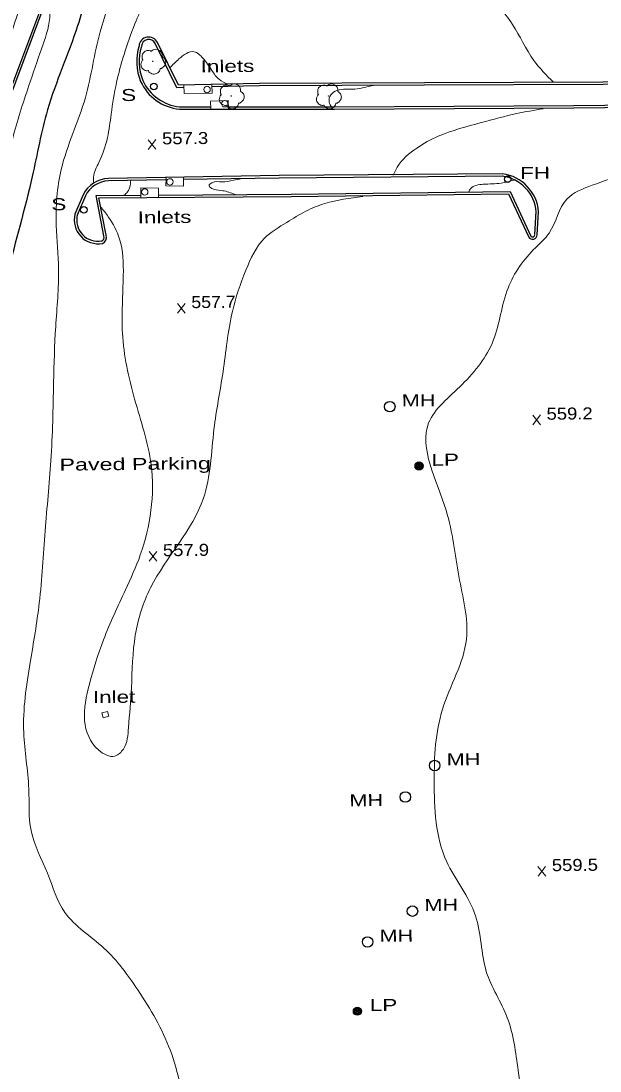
# Model space of a CAD drawing. Extents: x 2361708 to 2370558, y 6977955 to 6991887.
# Drawn here: x 2367134.3 to 2367365.9, y 6987949.5 to 6988369.3 of the extents above; entities that cross this region are included whole.
import ezdxf

# ---------------------------------------------------------------- set-up
doc = ezdxf.new("R2010")
doc.units = 0
doc.header["$LTSCALE"] = 1.9
for name, color, linetype, lineweight in [('2', 7, 'Continuous', 25), ('20', 7, 'Continuous', 25), ('21', 7, 'Continuous', 25), ('29', 7, 'Continuous', 13), ('31', 7, 'Continuous', 13), ('35', 7, 'Continuous', 13), ('9', 7, 'Continuous', 13)]:
    doc.layers.add(name, color=color, linetype=linetype, lineweight=lineweight)

msp = doc.modelspace()

# ---------------------------------------------------------------- linework, layer by layer
at = {"layer": '2'}
for p, q in [((2367197.63, 6988335), (2367210.2, 6988335)), ((2367192.098, 6988305.766), (2367169.31, 6988305.399)), ((2367159.143, 6988299.813), (2367155.857, 6988292.05)), ((2367160.026, 6988299.441), (2367156.74, 6988291.679)), ((2367339.763, 6988283.921), (2367340.365, 6988293.107)), ((2367340.724, 6988283.859), (2367341.326, 6988293.046))]:
    msp.add_line(p, q, dxfattribs=at)
for points in [[(2366990.534, 6987972.151), (2367017.513, 6988043.782), (2367051.074, 6988132.105), (2367082.176, 6988215.105), (2367114.063, 6988299.583), (2367141.754, 6988373.12), (2367162.848, 6988428.504)], [(2366991.437, 6987971.81), (2367018.407, 6988043.44), (2367051.967, 6988131.764), (2367083.079, 6988214.764), (2367114.966, 6988299.242), (2367142.648, 6988372.779), (2367163.742, 6988428.162)], [(2367199.507, 6988342.699), (2367196.647, 6988342.631), (2367187.958, 6988360.299)], [(2367511.581, 6988359.52), (2367516.56, 6988350.257), (2367508.98, 6988346.064), (2367448.31, 6988345.707), (2367367.074, 6988344.893), (2367295.604, 6988344.563), (2367229.662, 6988344.366), (2367197.238, 6988343.607), (2367188.825, 6988360.728)], [(2367512.427, 6988359.978), (2367517.854, 6988349.879), (2367509.229, 6988345.107), (2367448.319, 6988344.747), (2367367.083, 6988343.934), (2367295.603, 6988343.603), (2367229.672, 6988343.406), (2367210.615, 6988342.955)], [(2367197.629, 6988334.04), (2367259.712, 6988334.051), (2367355.391, 6988334.602), (2367454.586, 6988335.626), (2367509.657, 6988335.841)], [(2367217.181, 6988335.006), (2367259.713, 6988335.011), (2367355.382, 6988335.562), (2367454.577, 6988336.586), (2367509.658, 6988336.801)], [(2367326.911, 6988308.22), (2367237.554, 6988307.469), (2367169.291, 6988306.359)], [(2367326.92, 6988307.26), (2367237.563, 6988306.509), (2367199.177, 6988305.883)], [(2367189.205, 6988299.729), (2367242.364, 6988300.094), (2367329.949, 6988301.138), (2367338.208, 6988283.316)], [(2367167.399, 6988283.45), (2367164.286, 6988299.561), (2367182.135, 6988299.681)], [(2367168.337, 6988283.629), (2367165.445, 6988298.612), (2367242.374, 6988299.134), (2367329.338, 6988300.172), (2367337.343, 6988282.907)]]:
    msp.add_lwpolyline(points, dxfattribs=at)
for centre, radius, start, end in [((2367185.344, 6988359.036), 3.87, 25.92037, 175.38175), ((2367185.344, 6988359.036), 2.909, 25.92037, 175.38175), ((2367201.467, 6988353.109), 20.931, 162.65759, 202.30958), ((2367201.467, 6988353.109), 19.971, 162.65759, 202.30958), ((2367199.565, 6988353.142), 19.199, 204.55555, 264.21291), ((2367199.565, 6988353.142), 18.239, 204.55555, 264.21291), ((2367169.606, 6988294.734), 11.63, 91.55027, 154.10771), ((2367169.606, 6988294.734), 10.67, 91.55027, 154.10771), ((2367324.711, 6988291.695), 15.71, 4.64842, 82.4161), ((2367324.711, 6988291.695), 16.67, 4.64842, 82.4161), ((2367165.06, 6988289.731), 9.491, 165.85324, 280.67736), ((2367165.06, 6988289.731), 8.531, 165.85324, 280.67736), ((2367338.905, 6988283.837), 1.818, 210.75069, 0.71398), ((2367338.905, 6988283.837), 0.858, 210.75069, 0.71398), ((2367165.912, 6988282.803), 1.604, 290.69957, 18.81189), ((2367165.912, 6988282.803), 2.564, 290.69957, 18.81189)]:
    msp.add_arc(centre, radius, start, end, dxfattribs=at)
at = {"layer": '20'}
for centre, radius in [((2367328.951, 6988306.079), 1.3), ((2367281.775, 6988215.115), 2.1), ((2367293.472, 6988191.376), 1.6), ((2367293.472, 6988191.376), 1.3), ((2367293.472, 6988191.376), 1), ((2367293.472, 6988191.376), 0.539), ((2367293.472, 6988191.376), 0.192), ((2367299.732, 6988071.609), 2.1), ((2367288.011, 6988059.027), 2.1), ((2367290.846, 6988013.382), 2.1), ((2367272.902, 6988001.061), 2.1), ((2367268.806, 6987973.34), 1.6), ((2367268.806, 6987973.34), 1.3), ((2367268.806, 6987973.34), 1), ((2367268.806, 6987973.34), 0.539), ((2367268.806, 6987973.34), 0.192)]:
    msp.add_circle(centre, radius, dxfattribs=at)
at = {"layer": '21'}
for centre in [(2367187.392, 6988343.123), (2367159.41, 6988293.824)]:
    msp.add_circle(centre, 1.3, dxfattribs=at)
at = {"layer": '29'}
for centre in [(2367186.986, 6988353.17), (2367218.35, 6988339.318), (2367257.232, 6988339.298)]:
    msp.add_circle(centre, 0.1, dxfattribs=at)
for points in [[(2367183.021, 6988353.742), (2367183.04, 6988353.752), (2367182.96, 6988353.822), (2367182.724, 6988354.449), (2367182.762, 6988355.73), (2367183.65, 6988357.028), (2367184.955, 6988357.511), (2367186.077, 6988357.322), (2367186.308, 6988357.193), (2367186.378, 6988357.194), (2367186.428, 6988357.234), (2367186.775, 6988357.528), (2367187.64, 6988357.976), (2367188.851, 6988357.908), (2367189.967, 6988357.319), (2367190.701, 6988355.895), (2367190.709, 6988355.035)], [(2367190.699, 6988355.055), (2367191.839, 6988353.996), (2367192.124, 6988352.409), (2367191.417, 6988351.082), (2367190.762, 6988350.536), (2367190.094, 6988350.32), (2367189.944, 6988350.308), (2367189.925, 6988350.198), (2367189.603, 6988349.294), (2367188.064, 6988348.13), (2367186.172, 6988348.412), (2367185.273, 6988349.353), (2367185.201, 6988349.483), (2367185.082, 6988349.461), (2367183.87, 6988349.58), (2367182.6, 6988350.578), (2367182.255, 6988352.215), (2367182.625, 6988353.238), (2367182.951, 6988353.682), (2367183.021, 6988353.732)], [(2367214.384, 6988339.89), (2367214.404, 6988339.9), (2367214.324, 6988339.969), (2367214.087, 6988340.597), (2367214.125, 6988341.878), (2367215.013, 6988343.176), (2367216.318, 6988343.659), (2367217.44, 6988343.469), (2367217.671, 6988343.342), (2367217.741, 6988343.342), (2367217.791, 6988343.383), (2367218.138, 6988343.676), (2367219.004, 6988344.124), (2367220.215, 6988344.056), (2367221.33, 6988343.466), (2367222.064, 6988342.043), (2367222.072, 6988341.183)], [(2367253.266, 6988339.87), (2367253.286, 6988339.88), (2367253.205, 6988339.949), (2367252.969, 6988340.577), (2367253.007, 6988341.858), (2367253.895, 6988343.157), (2367255.2, 6988343.639), (2367256.322, 6988343.45), (2367256.554, 6988343.322), (2367256.624, 6988343.322), (2367256.673, 6988343.363), (2367257.02, 6988343.656), (2367257.886, 6988344.104), (2367259.097, 6988344.036), (2367260.213, 6988343.447), (2367260.946, 6988342.023), (2367260.954, 6988341.163)], [(2367222.062, 6988341.203), (2367223.202, 6988340.144), (2367223.487, 6988338.557), (2367222.78, 6988337.23), (2367222.125, 6988336.684), (2367221.457, 6988336.467), (2367221.307, 6988336.456), (2367221.288, 6988336.346), (2367220.967, 6988335.442), (2367219.428, 6988334.277), (2367217.535, 6988334.56), (2367216.636, 6988335.501), (2367216.565, 6988335.631), (2367216.445, 6988335.609), (2367215.234, 6988335.728), (2367213.965, 6988336.726), (2367213.619, 6988338.363), (2367213.989, 6988339.386), (2367214.315, 6988339.829), (2367214.384, 6988339.88)], [(2367260.944, 6988341.183), (2367262.084, 6988340.124), (2367262.369, 6988338.537), (2367261.662, 6988337.21), (2367261.007, 6988336.664), (2367260.339, 6988336.448), (2367260.189, 6988336.436), (2367260.171, 6988336.326), (2367259.849, 6988335.422), (2367258.31, 6988334.258), (2367256.417, 6988334.54), (2367255.518, 6988335.481), (2367255.447, 6988335.611), (2367255.327, 6988335.59), (2367254.116, 6988335.708), (2367252.846, 6988336.706), (2367252.501, 6988338.343), (2367252.871, 6988339.366), (2367253.197, 6988339.81), (2367253.266, 6988339.86)]]:
    msp.add_spline(points, degree=3, dxfattribs=at)
at = {"layer": '31'}
for p, q in [((2367188.261, 6988318), (2367185.144, 6988321.851)), ((2367185.181, 6988317.971), (2367188.224, 6988321.88)), ((2367199.995, 6988252.529), (2367196.878, 6988256.38)), ((2367196.915, 6988252.499), (2367199.958, 6988256.409)), ((2367342.057, 6988207.889), (2367338.94, 6988211.739)), ((2367338.977, 6988207.86), (2367342.019, 6988211.768)), ((2367188.598, 6988153.335), (2367185.482, 6988157.186)), ((2367185.519, 6988153.306), (2367188.562, 6988157.216)), ((2367344.175, 6988027.39), (2367341.058, 6988031.241)), ((2367341.095, 6988027.361), (2367344.138, 6988031.27))]:
    msp.add_line(p, q, dxfattribs=at)
at = {"layer": '31', "lineweight": 25}
msp.add_spline([(2367183.561, 6988442.011), (2367179.159, 6988431.649), (2367170.999, 6988413.74), (2367163.327, 6988390.777), (2367156.87, 6988367.314), (2367144.879, 6988333.768), (2367138.772, 6988307.159), (2367128.911, 6988268.353), (2367122.538, 6988233.921), (2367120.606, 6988212.041), (2367120.521, 6988209.52)], degree=3, dxfattribs=at)
at = {"layer": '35'}
for points in [[(2366919.636, 6987993.528), (2366927.167, 6988010.29), (2366937.718, 6988036.532), (2366950.048, 6988065.98), (2366961.305, 6988096.909), (2366970.939, 6988121.702), (2366980.833, 6988148.668), (2366989.976, 6988174.666), (2367002.438, 6988208.096), (2367015.546, 6988236.792), (2367028.125, 6988265.283), (2367038.578, 6988288.174), (2367046.53, 6988312.181), (2367054.463, 6988332.967), (2367061.626, 6988351.497), (2367071.689, 6988375.483), (2367082.335, 6988400.086), (2367094.561, 6988428.914), (2367105.87, 6988456.343), (2367117.947, 6988488.27), (2367128.435, 6988514.851), (2367137.43, 6988538.437), (2367145.823, 6988558.188), (2367156.081, 6988583.687), (2367169.644, 6988607.547), (2367182.788, 6988624.013)], [(2367199.307, 6988603.189), (2367204.892, 6988602.672), (2367206.857, 6988600.141), (2367205.394, 6988592.027), (2367201.179, 6988580.996), (2367195.114, 6988564.607), (2367189.798, 6988549.476), (2367179.648, 6988523.148), (2367173.936, 6988503.363), (2367169.592, 6988488.011), (2367161.956, 6988464.477), (2367156.011, 6988443.949), (2367151.52, 6988429.326), (2367147.845, 6988414.01), (2367141.964, 6988398.404), (2367136.102, 6988381.717), (2367130.23, 6988363.98), (2367123.995, 6988344.55), (2367118.13, 6988328.313), (2367112.805, 6988313.032), (2367108.211, 6988295.557), (2367106.564, 6988282.591), (2367106.873, 6988280.684)], [(2367347.304, 6988344.806), (2367339.37, 6988353.57), (2367330.873, 6988367.96), (2367318.512, 6988381.653), (2367305.811, 6988394.303), (2367302.646, 6988409.453), (2367310.243, 6988422.426), (2367327.659, 6988438.703), (2367337.705, 6988453.859), (2367352.465, 6988477.091), (2367363.067, 6988508.403), (2367372.244, 6988525.612), (2367383.465, 6988545.59), (2367390.364, 6988564.556), (2367390.823, 6988575.101), (2367388.496, 6988575.849)], [(2367256.214, 6988549.178), (2367265.097, 6988552.113), (2367270.616, 6988550.115), (2367274.671, 6988544.304), (2367274.391, 6988533.841), (2367267.076, 6988522.71), (2367257.077, 6988509.004), (2367246.966, 6988493.237), (2367239.341, 6988471.714), (2367230.913, 6988456.733), (2367220.383, 6988439.872), (2367215.135, 6988430.182), (2367205.06, 6988413.795), (2367192.18, 6988391.691), (2367183.77, 6988376.98), (2367179.833, 6988368.202), (2367175.47, 6988355.87), (2367172.467, 6988344.651), (2367170.327, 6988332.07), (2367168.836, 6988322.666), (2367165.42, 6988312.763), (2367163.255, 6988306.922), (2367163.348, 6988304.602)], [(2367219.993, 6988514.402), (2367223.924, 6988512.199), (2367225.343, 6988502.852), (2367217.797, 6988490.88), (2367209.959, 6988474.855), (2367200.736, 6988445.776), (2367191.453, 6988424.996), (2367180.067, 6988399.236), (2367165.913, 6988365.01), (2367160.003, 6988338.702), (2367150.355, 6988309.989), (2367148.359, 6988287.589), (2367149.255, 6988270.087), (2367148.144, 6988247.115), (2367147.307, 6988224.756), (2367146.224, 6988193.484), (2367143.901, 6988165.441), (2367141.565, 6988136.637), (2367137.942, 6988112.801), (2367135.328, 6988084.805), (2367137.393, 6988062.254), (2367138.292, 6988045.561), (2367144.845, 6988028.503), (2367151.824, 6988012.849), (2367167.451, 6987998.577), (2367181.01, 6987981.855), (2367193.919, 6987957.866), (2367201.496, 6987929.847), (2367209.224, 6987903.85), (2367214.483, 6987875.598), (2367219.983, 6987849.49), (2367226.546, 6987822.881), (2367229.709, 6987815.181), (2367237.924, 6987797.948), (2367245.266, 6987774.607), (2367249.768, 6987749.258), (2367251.204, 6987728.621), (2367252.159, 6987717.639), (2367249.976, 6987707.408), (2367248.643, 6987700.425)], [(2367145.501, 6988378.686), (2367145.739, 6988370.568), (2367142.467, 6988358.157), (2367137.425, 6988343.578), (2367130.831, 6988321.934), (2367125.926, 6988301.476), (2367119.431, 6988279.833), (2367115.023, 6988258.54), (2367106.408, 6988227.587), (2367102.682, 6988188.229), (2367094.858, 6988153.943), (2367089.196, 6988117.378), (2367084.613, 6988085.083), (2367086.282, 6988061.077), (2367083.386, 6988029.138), (2367082.048, 6988001.554), (2367079.637, 6987967.009), (2367079.404, 6987942.036), (2367080.967, 6987922.82), (2367080.771, 6987888.856), (2367080.046, 6987868.379), (2367079.06, 6987851.129), (2367079.061, 6987843.678)], [(2367193.752, 6988350.504), (2367197.448, 6988354.14), (2367203.501, 6988356.997), (2367207.015, 6988354.48), (2367210.602, 6988349.515), (2367213.637, 6988345.903), (2367216.914, 6988344.094)], [(2367258.534, 6988334.85), (2367257.565, 6988336.891), (2367258.187, 6988339.787), (2367260.611, 6988341.5), (2367267.786, 6988342.068), (2367274.823, 6988343.496), (2367275.362, 6988343.601)], [(2367343.144, 6988334.245), (2367332.552, 6988332.284), (2367318.386, 6988328.7), (2367301.137, 6988323.205), (2367292.582, 6988318.503), (2367284.794, 6988310.889), (2367283.194, 6988307.684)], [(2367480.168, 6988335.65), (2367459.83, 6988331.046), (2367436.721, 6988324.545), (2367412.615, 6988316.666), (2367399.484, 6988313.54), (2367376.593, 6988308.222), (2367362.746, 6988303.6), (2367352.659, 6988298.114), (2367345.527, 6988284.525), (2367340.023, 6988278.623), (2367329.076, 6988262.538), (2367323.195, 6988241.571), (2367310.722, 6988224.011), (2367297.308, 6988208.573), (2367304.29, 6988173.727), (2367309.392, 6988147.315), (2367312.461, 6988122.193), (2367302.858, 6988094.08), (2367299.541, 6988065.407), (2367304.477, 6988033.303), (2367316.095, 6988011.532), (2367320.396, 6987989.282), (2367328.783, 6987970.781), (2367331.521, 6987960.497), (2367333.134, 6987949.641), (2367337.805, 6987935.945), (2367343.855, 6987931.843), (2367359.824, 6987933.055), (2367373.386, 6987931.814), (2367387.013, 6987925.943), (2367390.037, 6987921.341)], [(2367178.129, 6988305.553), (2367177.929, 6988303.531), (2367176.892, 6988301.002), (2367175.485, 6988299.648)], [(2367219.875, 6988299.971), (2367214.97, 6988301.464), (2367211.293, 6988302.119), (2367209.481, 6988303.432), (2367210.61, 6988304.612), (2367214.636, 6988304.981), (2367219.281, 6988305.625), (2367222.445, 6988306.265)], [(2367331.535, 6988305.723), (2367326.287, 6988304.473), (2367319.181, 6988304.026), (2367314.167, 6988302.298), (2367313.358, 6988301.05)], [(2367166.018, 6988295.058), (2367169.187, 6988291.027), (2367173.722, 6988282.1), (2367175.18, 6988267.583), (2367174.84, 6988244.449), (2367179.722, 6988218.054), (2367186.301, 6988191.916), (2367181.985, 6988155.793), (2367176.078, 6988141.856), (2367167.247, 6988121.801), (2367161.646, 6988104.087), (2367159.704, 6988089.558), (2367165.397, 6988077.721), (2367171.86, 6988075.403), (2367175.203, 6988078.214), (2367177.272, 6988086.764), (2367178.42, 6988102.676), (2367179.98, 6988123.772), (2367186.1, 6988142.671), (2367207.23, 6988178.474), (2367211.458, 6988206.076), (2367215.07, 6988229.001), (2367218.83, 6988253.128), (2367224.233, 6988269.69), (2367231.662, 6988282.442), (2367240.612, 6988288.797), (2367248.21, 6988293.25), (2367255.811, 6988296.312), (2367270.964, 6988299.187)]]:
    msp.add_spline(points, degree=3, dxfattribs=at)
at = {"layer": '9'}
for points in [[(2367199.407, 6988343.788), (2367199.47, 6988340.268), (2367210.688, 6988340.485), (2367210.627, 6988343.784)], [(2367217.308, 6988334.277), (2367217.197, 6988337.527), (2367210.039, 6988337.268), (2367210.148, 6988334.179)], [(2367199.279, 6988306.805), (2367199.252, 6988303.294), (2367192.251, 6988303.337), (2367192.269, 6988306.658)], [(2367189.263, 6988298.878), (2367189.279, 6988302.519), (2367182.218, 6988302.542), (2367182.213, 6988298.812)]]:
    msp.add_lwpolyline(points, dxfattribs=at)
msp.add_lwpolyline([(2367169.398, 6988091.28), (2367168.92, 6988093.185), (2367166.655, 6988092.614), (2367167.133, 6988090.708)], close=True, dxfattribs=at)
for centre in [(2367208.675, 6988341.916), (2367215.759, 6988336.233), (2367193.836, 6988304.963), (2367183.743, 6988300.936)]:
    msp.add_circle(centre, 1.3, dxfattribs=at)

# ---------------------------------------------------------------- texts
at = {"layer": '2', "width": 1.45}
msp.add_text('Paved Parking', height=4.8, rotation=0.545, dxfattribs=at).set_placement((2367149.673, 6988189.507))
at = {"layer": '20'}
for s, width, p in [('  FH', 1.4, (2367328.942, 6988306.069)), ('  MH', 1.35, (2367281.775, 6988215.116)), ('  LP', 1.4, (2367293.472, 6988191.376)), ('  MH', 1.35, (2367299.732, 6988071.609)), ('  MH', 1.35, (2367260.826, 6988055.238)), ('  MH', 1.35, (2367290.846, 6988013.382)), ('  MH', 1.35, (2367272.902, 6988001.06)), ('  LP', 1.4, (2367268.806, 6987973.34))]:
    msp.add_text(s, height=4.8, rotation=0.545, dxfattribs=dict(at, width=width)).set_placement(p)
at = {"layer": '21', "width": 1.4}
for p in [(2367169.357, 6988337.241), (2367141.412, 6988293.553)]:
    msp.add_text('  S', height=4.8, rotation=0.545, dxfattribs=at).set_placement(p)
at = {"layer": '31'}
for s, width, p in [('557.3', 1.15, (2367190.703, 6988319.963)), ('557.7', 1.1, (2367202.436, 6988254.492)), ('559.2', 1.15, (2367344.498, 6988209.852)), ('557.9', 1.15, (2367191.04, 6988155.299)), ('559.5', 1.15, (2367346.616, 6988029.353))]:
    msp.add_text(s, height=4.8, rotation=0.545, dxfattribs=dict(at, width=width)).set_placement(p)
at = {"layer": '9', "width": 1.4}
for s, p in [('Inlets', (2367206.139, 6988348.762)), ('Inlets', (2367180.963, 6988288.379)), ('Inlet', (2367163.038, 6988096.559))]:
    msp.add_text(s, height=4.8, rotation=0.545, dxfattribs=at).set_placement(p)

doc.saveas('drawing.dxf')
